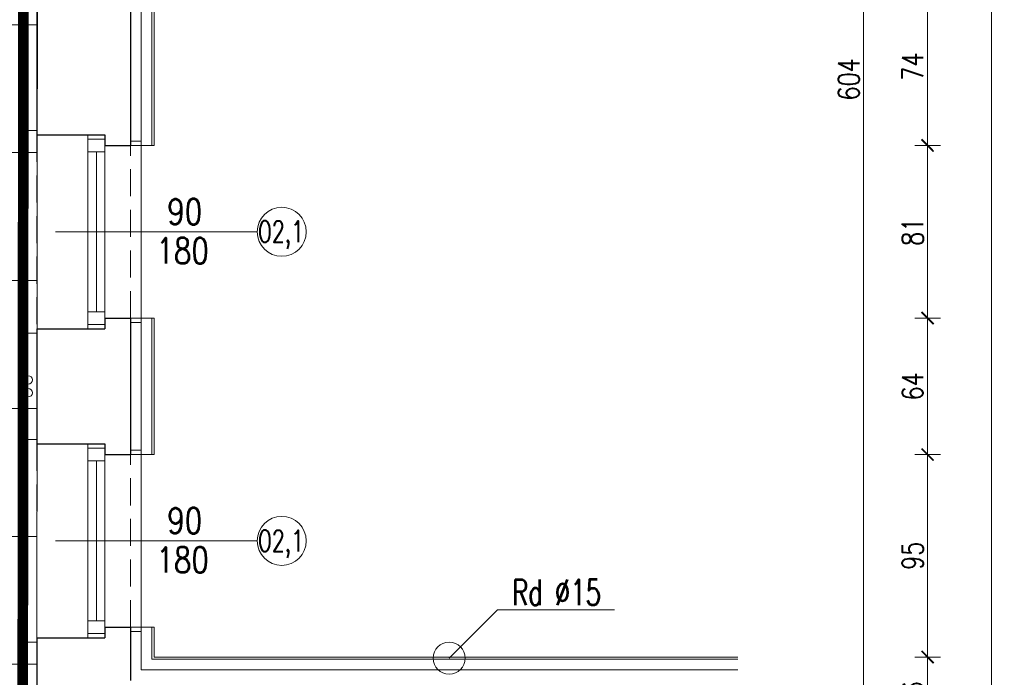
# Model space of a CAD drawing. Header units: millimetres. Extents: x 15214 to 140083, y -437840 to -79279.
# Tile 494 of 656: x 61992 to 62454, y -196206 to -195898. Entities that reach past the tile are written whole.
import ezdxf

# ---------------------------------------------------------------- set-up
doc = ezdxf.new("R2010")
doc.units = ezdxf.units.MM
doc.linetypes.add('DASHED', pattern=[19.05, 12.7, -6.35])
doc.linetypes.add('HIDDEN', pattern=[9.525, 6.35, -3.175])
doc.layers.get('0').update_dxf_attribs({"lineweight": 0})
for name, color, linetype, lineweight in [('! tynk', 21, 'Continuous', 0), ('!! 0 posadzki gres 2 - komu', 200, 'Continuous', 9), ('A_wymiary', 7, 'Continuous', 5), ('Istn-armatura', 6, 'Continuous', 9), ('Istn-cienka', 4, 'Continuous', 9), ('Istn-okna', 6, 'Continuous', 13), ('Istn-sciany', 3, 'Continuous', 30), ('Istn-widok', 1, 'Continuous', 15), ('Ocieplenie', 4, 'ZIGZAG', 5), ('Opis', 8, 'Continuous', 13), ('Opis_okna', 8, 'Continuous', 15)]:
    doc.layers.add(name, color=color, linetype=linetype, lineweight=lineweight)
doc.layers.add('!! 0 -cokol - 2', color=155, linetype='Continuous')
doc.layers.add('Powierzchnia', color=140, linetype='Continuous', lineweight=5, plot=False)
doc.styles.add('ARCHETYP', font='romans.shx', dxfattribs={"height": 15})
doc.styles.add('SIMPLEX', font='simplex.shx', dxfattribs={"width": 0.77})
doc.linetypes.add('ZIGZAG', pattern='A,0.00254,-5.08,[131,ltypeshp.shx,S=5.08,R=0,X=-5.08,Y=0],-10.16,[131,ltypeshp.shx,S=5.08,R=180,X=5.08,Y=0],-5.08', length=20.32254)
doc.dimstyles.new('OL PB 100', dxfattribs={"dimscale": 4, "dimtxt": 2.5, "dimasz": 0.1, "dimexe": 10, "dimexo": 10, "dimgap": 0.5, "dimtad": 1, "dimdec": 1, "dimrnd": 0.5, "dimzin": 9, "dimdsep": 46, "dimtxsty": 'SIMPLEX', "dimblk": 'thick_MSz', "dimcen": 0.05, "dimdle": 8, "dimse1": 1, "dimse2": 1, "dimclrd": 256, "dimclre": 256, "dimclrt": 3, "dimadec": 1, "dimazin": 2, "dimtfac": 1, "dimtdec": 1, "dimtix": 1, "dimtofl": 0, "dimtmove": 2, "dimatfit": 3, "dimldrblk": 'thick_MSz', "dimfxl": 10, "dimfxlon": 1, "dimtolj": 1, "dimlwd": -1, "dimlwe": -1, "dimarcsym": 0})

# ---------------------------------------------------------------- blocks, each defined once
blk = doc.blocks.new('thick_MSz')
for p, q in [((0, 15), (0, -15)), ((-10, 0), (10, 0))]:
    blk.add_line(p, q)
at = {"const_width": 2, "elevation": 2}
blk.add_lwpolyline([(-7.1, -7.1), (7.1, 7.1)], dxfattribs=at)
blk = doc.blocks.new('*D576')
at = {"layer": 'A_wymiary', "transparency": 16777216}
blk.add_line((62447.57, -195635.99), (62447.57, -198062.19), dxfattribs=at)
at = {"layer": 'DEFPOINTS', "color": 0, "transparency": 16777216}
for p in [(62054.57, -195635.59), (62054.57, -198062.59), (62447.57, -198062.59)]:
    blk.add_point(p, dxfattribs=at)
at = {"layer": 'A_wymiary', "transparency": 16777216, "xscale": 0.4, "yscale": 0.4, "zscale": 0.4}
for p, rotation in [((62447.57, -195635.59), 90), ((62447.57, -198062.59), 270)]:
    blk.add_blockref('thick_MSz', p, dxfattribs=dict(at, rotation=rotation))
at = {"layer": 'A_wymiary', "color": 3, "transparency": 16777216, "insert": (62440.57, -196849.09), "char_height": 10, "attachment_point": 5, "rotation": 90, "style": 'SIMPLEX'}
blk.add_mtext('\\A1;2427', dxfattribs=at)
blk = doc.blocks.new('*D716')
at = {"layer": 'A_wymiary', "transparency": 16777216}
blk.add_line((62417.57, -195882.99), (62417.57, -195956.19), dxfattribs=at)
at = {"layer": 'DEFPOINTS', "color": 0, "transparency": 16777216}
for p in [(62054.57, -195882.59), (62054.57, -195956.59), (62417.57, -195956.59)]:
    blk.add_point(p, dxfattribs=at)
at = {"layer": 'A_wymiary', "transparency": 16777216, "xscale": 0.4, "yscale": 0.4, "zscale": 0.4}
for p, rotation in [((62417.57, -195882.59), 90), ((62417.57, -195956.59), 270)]:
    blk.add_blockref('thick_MSz', p, dxfattribs=dict(at, rotation=rotation))
at = {"layer": 'A_wymiary', "color": 3, "transparency": 16777216, "insert": (62410.57, -195919.59), "char_height": 10, "attachment_point": 5, "rotation": 90, "style": 'SIMPLEX'}
blk.add_mtext('\\A1;74', dxfattribs=at)
blk = doc.blocks.new('*D717')
at = {"layer": 'A_wymiary', "transparency": 16777216}
blk.add_line((62417.57, -195956.99), (62417.57, -196037.19), dxfattribs=at)
at = {"layer": 'DEFPOINTS', "color": 0, "transparency": 16777216}
for p in [(62054.57, -195956.59), (62054.57, -196037.59), (62417.57, -196037.59)]:
    blk.add_point(p, dxfattribs=at)
at = {"layer": 'A_wymiary', "transparency": 16777216, "xscale": 0.4, "yscale": 0.4, "zscale": 0.4}
for p, rotation in [((62417.57, -195956.59), 90), ((62417.57, -196037.59), 270)]:
    blk.add_blockref('thick_MSz', p, dxfattribs=dict(at, rotation=rotation))
at = {"layer": 'A_wymiary', "color": 3, "transparency": 16777216, "insert": (62410.57, -195997.09), "char_height": 10, "attachment_point": 5, "rotation": 90, "style": 'SIMPLEX'}
blk.add_mtext('\\A1;81', dxfattribs=at)
blk = doc.blocks.new('*D718')
at = {"layer": 'A_wymiary', "transparency": 16777216}
blk.add_line((62417.57, -196037.99), (62417.57, -196101.19), dxfattribs=at)
at = {"layer": 'DEFPOINTS', "color": 0, "transparency": 16777216}
for p in [(62054.57, -196037.59), (62054.57, -196101.59), (62417.57, -196101.59)]:
    blk.add_point(p, dxfattribs=at)
at = {"layer": 'A_wymiary', "transparency": 16777216, "xscale": 0.4, "yscale": 0.4, "zscale": 0.4}
for p, rotation in [((62417.57, -196037.59), 90), ((62417.57, -196101.59), 270)]:
    blk.add_blockref('thick_MSz', p, dxfattribs=dict(at, rotation=rotation))
at = {"layer": 'A_wymiary', "color": 3, "transparency": 16777216, "insert": (62410.57, -196069.59), "char_height": 10, "attachment_point": 5, "rotation": 90, "style": 'SIMPLEX'}
blk.add_mtext('\\A1;64', dxfattribs=at)
blk = doc.blocks.new('*D719')
at = {"layer": 'A_wymiary', "transparency": 16777216}
blk.add_line((62417.57, -196101.99), (62417.57, -196196.19), dxfattribs=at)
at = {"layer": 'DEFPOINTS', "color": 0, "transparency": 16777216}
for p in [(62054.57, -196101.59), (62054.57, -196196.59), (62417.57, -196196.59)]:
    blk.add_point(p, dxfattribs=at)
at = {"layer": 'A_wymiary', "transparency": 16777216, "xscale": 0.4, "yscale": 0.4, "zscale": 0.4}
for p, rotation in [((62417.57, -196101.59), 90), ((62417.57, -196196.59), 270)]:
    blk.add_blockref('thick_MSz', p, dxfattribs=dict(at, rotation=rotation))
at = {"layer": 'A_wymiary', "color": 3, "transparency": 16777216, "insert": (62410.57, -196149.09), "char_height": 10, "attachment_point": 5, "rotation": 90, "style": 'SIMPLEX'}
blk.add_mtext('\\A1;95', dxfattribs=at)
blk = doc.blocks.new('*D720')
at = {"layer": 'A_wymiary', "transparency": 16777216}
blk.add_line((62417.57, -196196.99), (62417.57, -196232.19), dxfattribs=at)
at = {"layer": 'DEFPOINTS', "color": 0, "transparency": 16777216}
for p in [(62054.57, -196196.59), (62328.57, -196232.59), (62417.57, -196232.59)]:
    blk.add_point(p, dxfattribs=at)
at = {"layer": 'A_wymiary', "transparency": 16777216, "xscale": 0.4, "yscale": 0.4, "zscale": 0.4}
for p, rotation in [((62417.57, -196196.59), 90), ((62417.57, -196232.59), 270)]:
    blk.add_blockref('thick_MSz', p, dxfattribs=dict(at, rotation=rotation))
at = {"layer": 'A_wymiary', "color": 3, "transparency": 16777216, "insert": (62410.57, -196214.59), "char_height": 10, "attachment_point": 5, "rotation": 90, "style": 'SIMPLEX'}
blk.add_mtext('\\A1;36', dxfattribs=at)
blk = doc.blocks.new('*D731')
at = {"layer": 'A_wymiary', "transparency": 16777216}
blk.add_line((62387.57, -195623.99), (62387.57, -196227.19), dxfattribs=at)
at = {"layer": 'DEFPOINTS', "color": 0, "transparency": 16777216}
for p in [(61999.57, -195623.59), (61999.57, -196227.59), (62387.57, -196227.59)]:
    blk.add_point(p, dxfattribs=at)
at = {"layer": 'A_wymiary', "transparency": 16777216, "xscale": 0.4, "yscale": 0.4, "zscale": 0.4}
for p, rotation in [((62387.57, -195623.59), 90), ((62387.57, -196227.59), 270)]:
    blk.add_blockref('thick_MSz', p, dxfattribs=dict(at, rotation=rotation))
at = {"layer": 'A_wymiary', "color": 3, "transparency": 16777216, "insert": (62380.57, -195925.59), "char_height": 10, "attachment_point": 5, "rotation": 90, "style": 'SIMPLEX'}
blk.add_mtext('\\A1;604', dxfattribs=at)

msp = doc.modelspace()

# ---------------------------------------------------------------- hatches: boundary and pattern name
at = {"layer": '!! 0 posadzki gres 2 - komu', "linetype": 'Continuous'}
h = msp.add_hatch(dxfattribs=at)
h.set_pattern_fill('_USER', color=256, scale=60, double=1, pattern_type=0)
h.set_pattern_definition([(0, (0, 0), (0, 60), []), (90, (0, 0), (-60, 4e-15), [])])
h.paths.add_polyline_path([(61424.56735, -195632.5883), (62000.06735, -195632.5883), (61999.56735, -196227.5883), (61864.56735, -196227.5883), (61864.56735, -197407.5883), (61424.56735, -197407.5883)])

# ---------------------------------------------------------------- linework, layer by layer
at = {"layer": '! tynk'}
for points in [[(62053.56735, -195882.5883), (62053.56735, -195956.5883)], [(62054.56735, -195882.5883), (62054.56735, -195956.5883)], [(62043.56735, -195956.5883), (62054.56735, -195956.5883)], [(62043.56735, -196037.5883), (62054.56735, -196037.5883)], [(62053.56735, -196037.5883), (62053.56735, -196101.5883)], [(62054.56735, -196037.5883), (62054.56735, -196101.5883)], [(62043.56735, -196101.5883), (62054.56735, -196101.5883)], [(62043.56735, -196182.5883), (62054.56735, -196182.5883)], [(62053.56735, -196182.5883), (62053.56735, -196197.5883), (62328.56735, -196197.5883)], [(62054.56735, -196182.5883), (62054.56735, -196196.5883), (62328.56735, -196196.5883)]]:
    msp.add_lwpolyline(points, dxfattribs=at)
at = {"layer": '!! 0 -cokol - 2', "color": 97, "linetype": 'DASHED', "ltscale": 5, "true_color": 0x307e39, "const_width": 5}
msp.add_lwpolyline([(61431.16342, -195639.18437), (61993.46573, -195639.18437), (61992.97682, -196220.99223), (61857.97128, -196220.99223), (61857.97128, -197400.99223), (61431.16342, -197400.99223)], close=True, dxfattribs=at)
at = {"layer": 'Istn-armatura'}
for centre in [(61995.56735, -196066.5883), (61995.56735, -196072.5883)]:
    msp.add_circle(centre, 2, dxfattribs=at)
at = {"layer": 'Istn-cienka', "linetype": 'HIDDEN', "ltscale": 2}
for points in [[(61999.56735, -195951.5883), (61999.56735, -196042.5883)], [(62043.56735, -196037.5883), (62043.56735, -195956.5883)], [(61999.56735, -196096.5883), (61999.56735, -196187.5883)], [(62043.56735, -196182.5883), (62043.56735, -196101.5883)]]:
    msp.add_lwpolyline(points, dxfattribs=at)
at = {"layer": 'Istn-okna'}
for points in [[(62023.56735, -195951.5883), (62023.56735, -196042.5883)], [(62031.56735, -195951.5883), (62031.56735, -196042.5883)], [(62027.56735, -195959.5883), (62027.56735, -196034.5883)], [(62023.56735, -196096.5883), (62023.56735, -196187.5883)], [(62031.56735, -196096.5883), (62031.56735, -196187.5883)], [(62027.56735, -196104.5883), (62027.56735, -196179.5883)]]:
    msp.add_lwpolyline(points, dxfattribs=at)
for points in [[(62031.56735, -195953.5883), (62031.56735, -195959.5883), (62023.56735, -195959.5883), (62023.56735, -195953.5883)], [(62031.56735, -196034.5883), (62031.56735, -196040.5883), (62023.56735, -196040.5883), (62023.56735, -196034.5883)], [(62031.56735, -196098.5883), (62031.56735, -196104.5883), (62023.56735, -196104.5883), (62023.56735, -196098.5883)], [(62031.56735, -196179.5883), (62031.56735, -196185.5883), (62023.56735, -196185.5883), (62023.56735, -196179.5883)]]:
    msp.add_lwpolyline(points, close=True, dxfattribs=at)
at = {"layer": 'Istn-sciany'}
for points in [[(62043.56735, -195882.5883), (62043.56735, -195956.5883)], [(61999.56735, -195887.5883), (61999.56735, -195951.5883)], [(61999.56735, -195951.5883), (62031.56735, -195951.5883)], [(62031.56735, -195951.5883), (62031.56735, -195956.5883)], [(62031.56735, -195956.5883), (62043.56735, -195956.5883)], [(62031.56735, -196037.5883), (62031.56735, -196042.5883)], [(62031.56735, -196037.5883), (62043.56735, -196037.5883)], [(62043.56735, -196037.5883), (62043.56735, -196101.5883)], [(61999.56735, -196042.5883), (61999.56735, -196096.5883)], [(61999.56735, -196042.5883), (62031.56735, -196042.5883)], [(61999.56735, -196096.5883), (62031.56735, -196096.5883)], [(62031.56735, -196096.5883), (62031.56735, -196101.5883)], [(62031.56735, -196101.5883), (62043.56735, -196101.5883)], [(62031.56735, -196182.5883), (62031.56735, -196187.5883)], [(62031.56735, -196182.5883), (62043.56735, -196182.5883)], [(62043.56735, -196182.5883), (62043.56735, -196207.5883)], [(61999.56735, -196187.5883), (61999.56735, -196232.5883)], [(61999.56735, -196187.5883), (62031.56735, -196187.5883)]]:
    msp.add_lwpolyline(points, dxfattribs=at)
at = {"layer": 'Istn-widok'}
for points in [[(61994.56735, -195949.5883), (61994.56735, -196044.5883)], [(61999.56735, -195949.5883), (61994.56735, -195949.5883)], [(62043.56735, -195954.5883), (62048.56735, -195954.5883)], [(62048.56735, -196039.5883), (62048.56735, -195954.5883)], [(62043.56735, -196039.5883), (62048.56735, -196039.5883)], [(61999.56735, -196044.5883), (61994.56735, -196044.5883)], [(61994.56735, -196094.5883), (61994.56735, -196189.5883)], [(61999.56735, -196094.5883), (61994.56735, -196094.5883)], [(62043.56735, -196099.5883), (62048.56735, -196099.5883)], [(62048.56735, -196184.5883), (62048.56735, -196099.5883)], [(62043.56735, -196184.5883), (62048.56735, -196184.5883)], [(61999.56735, -196189.5883), (61994.56735, -196189.5883)]]:
    msp.add_lwpolyline(points, dxfattribs=at)
msp.add_circle((62193.06075, -196197.0883), 7.5, dxfattribs=at)
at = {"layer": 'Ocieplenie', "linetype": 'ZIGZAG', "ltscale": 0.75}
for points in [[(62048.56735, -195882.5883), (62048.56735, -195956.5883)], [(62048.56735, -196037.5883), (62048.56735, -196101.5883)], [(62048.56735, -196182.5883), (62048.56735, -196202.5883), (62328.56735, -196202.5883)]]:
    msp.add_lwpolyline(points, dxfattribs=at)
at = {"layer": 'Opis'}
for points in [[(62215.69795, -196174.4511), (62193.06075, -196197.0883)], [(62215.69795, -196174.4511), (62270.58329, -196174.4511)]]:
    msp.add_lwpolyline(points, dxfattribs=at)
at = {"layer": 'Opis_okna'}
for points in [[(62008.40847, -195997.0883), (62102.99367, -195997.0883)], [(62008.40847, -196142.0883), (62102.99367, -196142.0883)]]:
    msp.add_lwpolyline(points, dxfattribs=at)
for centre in [(62114.49367, -195997.0883), (62114.49367, -196142.0883)]:
    msp.add_circle(centre, 11.5, dxfattribs=at)
at = {"layer": 'Powierzchnia'}
msp.add_lwpolyline([(61424.56735, -195632.5883), (62000.06735, -195632.5883), (61999.56735, -196227.5883), (61864.56735, -196227.5883), (61864.56735, -197407.5883), (61424.56735, -197407.5883), (61424.56735, -195632.5883)], dxfattribs=at)

# ---------------------------------------------------------------- texts
at = {"layer": 'Opis', "style": 'ARCHETYP', "width": 0.7}
msp.add_text('Rd %%C15', height=12, rotation=0, dxfattribs=at).set_placement((62222.5436, -196172.27771))
at = {"layer": 'Opis_okna', "style": 'ARCHETYP'}
for s, height, width, p in [('90', 12, 0.8, (62060.75854, -195993.6249)), ('O2,1', 10, 0.7, (62103.28536, -196002.00998)), ('180', 12, 0.8, (62055.64697, -196011.99328)), ('90', 12, 0.8, (62060.75854, -196138.6249)), ('O2,1', 10, 0.7, (62103.28536, -196147.00998)), ('180', 12, 0.8, (62055.64697, -196156.99328))]:
    msp.add_text(s, height=height, dxfattribs=dict(at, width=width)).set_placement(p)

# ---------------------------------------------------------------- dimensions: what is measured, and where the dimension line sits
at = {"layer": 'A_wymiary'}
for base, p1, p2, picture, middle in [((62387.56735, -196227.5883), (61999.56735, -195623.5883), (61999.56735, -196227.5883), '*D731', (62380.56735, -195925.5883)), ((62447.56735, -198062.5883), (62054.56735, -195635.5883), (62054.56735, -198062.5883), '*D576', (62440.56735, -196849.0883)), ((62417.56735, -195956.5883), (62054.56735, -195882.5883), (62054.56735, -195956.5883), '*D716', (62410.56735, -195919.5883)), ((62417.56735, -196037.5883), (62054.56735, -195956.5883), (62054.56735, -196037.5883), '*D717', (62410.56735, -195997.0883)), ((62417.56735, -196101.5883), (62054.56735, -196037.5883), (62054.56735, -196101.5883), '*D718', (62410.56735, -196069.5883)), ((62417.56735, -196196.5883), (62054.56735, -196101.5883), (62054.56735, -196196.5883), '*D719', (62410.56735, -196149.0883)), ((62417.56735, -196232.5883), (62054.56735, -196196.5883), (62328.56735, -196232.5883), '*D720', (62410.56735, -196214.5883))]:
    dim = msp.add_linear_dim(base=base, p1=p1, p2=p2, angle=90, dimstyle='OL PB 100', dxfattribs=at)
    dim.commit()
    dim.dimension.update_dxf_attribs({"geometry": picture, "text_midpoint": middle})

doc.saveas('drawing.dxf')
